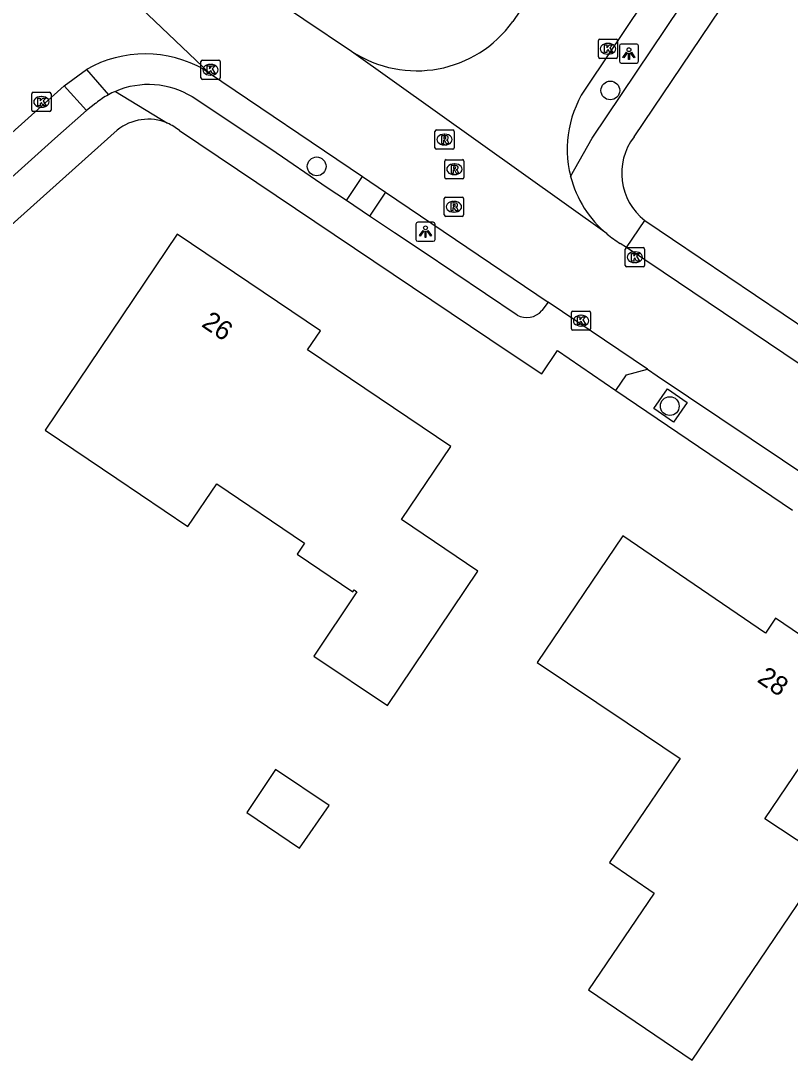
# Model space of a CAD drawing. Extents: x 163268 to 164360, y 381529 to 382285.
# Drawn here: x 163999 to 164039.1, y 381684.1 to 381738.3 of the extents above; entities that cross this region are included whole.
import ezdxf

# ---------------------------------------------------------------- set-up
doc = ezdxf.new("R2010")
doc.units = 0
for name, color, linetype in [('IMGEO_Boom', 7, 'Continuous'), ('IMGEO_Kolk', 7, 'Continuous'), ('IMGEO_Lichtpunt', 7, 'Continuous'), ('IMGEO_Pand', 7, 'Continuous'), ('IMGEO_Pand_nummerreeks', 7, 'Continuous'), ('IMGEO_Rijbaan_lokaal_open', 7, 'Continuous'), ('IMGEO_Rioolput', 7, 'Continuous'), ('IMGEO_Voetpad_halfverhard', 7, 'Continuous'), ('IMGEO_Voetpad_open', 7, 'Continuous')]:
    doc.layers.add(name, color=color, linetype=linetype)

msp = doc.modelspace()

# ---------------------------------------------------------------- linework, layer by layer
at = {"layer": 'IMGEO_Boom'}
for centre in [(164029.765, 381734.638), (164014.461, 381730.683), (164032.864, 381718.191)]:
    msp.add_circle(centre, 0.489, dxfattribs=at)
at = {"layer": 'IMGEO_Kolk'}
for p, q in [((164029.144, 381736.385), (164029.144, 381737.237)), ((164029.219, 381737.311), (164030.071, 381737.311)), ((164030.145, 381737.237), (164030.145, 381736.385)), ((164029.632, 381737.091), (164029.657, 381737.091)), ((164008.428, 381735.29), (164008.428, 381736.142)), ((164008.503, 381736.216), (164009.355, 381736.216)), ((164009.429, 381736.142), (164009.429, 381735.29)), ((164030.071, 381736.311), (164029.219, 381736.311)), ((164029.655, 381736.531), (164029.63, 381736.531)), ((164008.916, 381735.996), (164008.941, 381735.996)), ((164009.355, 381735.216), (164008.503, 381735.216)), ((164008.939, 381735.436), (164008.914, 381735.436)), ((163999.613, 381733.618), (163999.613, 381734.47)), ((163999.688, 381734.544), (164000.54, 381734.544)), ((164000.614, 381734.47), (164000.614, 381733.618)), ((164000.101, 381734.324), (164000.126, 381734.324)), ((164000.54, 381733.544), (163999.688, 381733.544)), ((164000.124, 381733.764), (164000.099, 381733.764)), ((164030.543, 381725.522), (164030.543, 381726.374)), ((164030.618, 381726.448), (164031.47, 381726.448)), ((164031.544, 381726.374), (164031.544, 381725.522)), ((164031.031, 381726.228), (164031.056, 381726.228)), ((164031.47, 381725.448), (164030.618, 381725.448)), ((164031.054, 381725.668), (164031.029, 381725.668)), ((164027.813, 381723.142), (164028.665, 381723.142)), ((164027.738, 381722.216), (164027.738, 381723.068)), ((164028.226, 381722.922), (164028.251, 381722.922)), ((164028.739, 381723.068), (164028.739, 381722.216)), ((164028.665, 381722.142), (164027.813, 381722.142)), ((164028.249, 381722.362), (164028.224, 381722.362))]:
    msp.add_line(p, q, dxfattribs=at)
for points in [[(164029.144, 381736.385), (164029.144, 381737.237)], [(164029.219, 381737.311), (164030.071, 381737.311)], [(164030.145, 381737.237), (164030.145, 381736.385)], [(164029.465, 381737.011), (164029.588, 381737.011), (164029.588, 381736.86), (164029.718, 381737.011), (164029.882, 381737.011), (164029.736, 381736.86), (164029.889, 381736.611), (164029.737, 381736.611), (164029.652, 381736.775), (164029.588, 381736.708), (164029.588, 381736.611), (164029.465, 381736.611), (164029.465, 381737.011)], [(164008.428, 381735.29), (164008.428, 381736.142)], [(164008.503, 381736.216), (164009.355, 381736.216)], [(164009.429, 381736.142), (164009.429, 381735.29)], [(164030.071, 381736.311), (164029.219, 381736.311)], [(164008.749, 381735.916), (164008.872, 381735.916), (164008.872, 381735.765), (164009.002, 381735.916), (164009.166, 381735.916), (164009.02, 381735.765), (164009.173, 381735.516), (164009.021, 381735.516), (164008.936, 381735.68), (164008.872, 381735.613), (164008.872, 381735.516), (164008.749, 381735.516), (164008.749, 381735.916)], [(164009.355, 381735.216), (164008.503, 381735.216)], [(163999.613, 381733.618), (163999.613, 381734.47)], [(163999.688, 381734.544), (164000.54, 381734.544)], [(164000.614, 381734.47), (164000.614, 381733.618)], [(163999.934, 381734.244), (164000.057, 381734.244), (164000.057, 381734.093), (164000.187, 381734.244), (164000.351, 381734.244), (164000.205, 381734.093), (164000.358, 381733.844), (164000.206, 381733.844), (164000.121, 381734.008), (164000.057, 381733.941), (164000.057, 381733.844), (163999.934, 381733.844), (163999.934, 381734.244)], [(164000.54, 381733.544), (163999.688, 381733.544)], [(164030.543, 381725.522), (164030.543, 381726.374)], [(164030.618, 381726.448), (164031.47, 381726.448)], [(164031.544, 381726.374), (164031.544, 381725.522)], [(164030.864, 381726.148), (164030.987, 381726.148), (164030.987, 381725.997), (164031.117, 381726.148), (164031.281, 381726.148), (164031.135, 381725.997), (164031.288, 381725.748), (164031.136, 381725.748), (164031.051, 381725.912), (164030.987, 381725.845), (164030.987, 381725.748), (164030.864, 381725.748), (164030.864, 381726.148)], [(164031.47, 381725.448), (164030.618, 381725.448)], [(164027.813, 381723.142), (164028.665, 381723.142)], [(164027.738, 381722.216), (164027.738, 381723.068)], [(164028.059, 381722.842), (164028.182, 381722.842), (164028.182, 381722.691), (164028.312, 381722.842), (164028.476, 381722.842), (164028.33, 381722.691), (164028.483, 381722.442), (164028.331, 381722.442), (164028.246, 381722.606), (164028.182, 381722.539), (164028.182, 381722.442), (164028.059, 381722.442), (164028.059, 381722.842)], [(164028.739, 381723.068), (164028.739, 381722.216)], [(164028.665, 381722.142), (164027.813, 381722.142)]]:
    msp.add_lwpolyline(points, dxfattribs=at)
for centre, start, end in [((164029.221, 381737.235), 91.552, 178.448), ((164029.221, 381737.235), 91.552, 178.448), ((164030.069, 381737.235), 1.552, 88.448), ((164030.069, 381737.235), 1.552, 88.448), ((164008.505, 381736.14), 91.552, 178.448), ((164008.505, 381736.14), 91.552, 178.448), ((164009.353, 381736.14), 1.552, 88.448), ((164009.353, 381736.14), 1.552, 88.448), ((164029.221, 381736.387), 181.552, 268.448), ((164029.221, 381736.387), 181.552, 268.448), ((164030.069, 381736.387), 271.552, 358.448), ((164030.069, 381736.387), 271.552, 358.448), ((164008.505, 381735.292), 181.552, 268.448), ((164008.505, 381735.292), 181.552, 268.448), ((164009.353, 381735.292), 271.552, 358.448), ((164009.353, 381735.292), 271.552, 358.448), ((163999.69, 381734.468), 91.552, 178.448), ((163999.69, 381734.468), 91.552, 178.448), ((164000.538, 381734.468), 1.552, 88.448), ((164000.538, 381734.468), 1.552, 88.448), ((163999.69, 381733.62), 181.552, 268.448), ((163999.69, 381733.62), 181.552, 268.448), ((164000.538, 381733.62), 271.552, 358.448), ((164000.538, 381733.62), 271.552, 358.448), ((164030.62, 381726.372), 91.552, 178.448), ((164030.62, 381726.372), 91.552, 178.448), ((164031.468, 381726.372), 1.552, 88.448), ((164031.468, 381726.372), 1.552, 88.448), ((164030.62, 381725.524), 181.552, 268.448), ((164030.62, 381725.524), 181.552, 268.448), ((164031.468, 381725.524), 271.552, 358.448), ((164031.468, 381725.524), 271.552, 358.448), ((164027.815, 381723.066), 91.552, 178.448), ((164027.815, 381723.066), 91.552, 178.448), ((164028.663, 381723.066), 1.552, 88.448), ((164028.663, 381723.066), 1.552, 88.448), ((164027.815, 381722.218), 181.552, 268.448), ((164027.815, 381722.218), 181.552, 268.448), ((164028.663, 381722.218), 271.552, 358.448), ((164028.663, 381722.218), 271.552, 358.448)]:
    msp.add_arc(centre, 0.0765, start, end, dxfattribs=at)
for centre, major_axis, ratio, start_param, end_param in [((164029.631, 381736.811), (-0.387, 0.002), 0.722429, 4.712389, 7.853982), ((164029.656, 381736.811), (-0.39, 0.002), 0.717154, 1.570796, 4.712389), ((164008.915, 381735.716), (-0.387, 0.002), 0.722429, 4.712389, 7.853982), ((164008.94, 381735.716), (-0.39, 0.002), 0.717154, 1.570796, 4.712389), ((164000.1, 381734.044), (-0.387, 0.002), 0.722429, 4.712389, 7.853982), ((164000.125, 381734.044), (-0.39, 0.002), 0.717154, 1.570796, 4.712389), ((164031.03, 381725.948), (-0.387, 0.002), 0.722429, 4.712389, 7.853982), ((164031.055, 381725.948), (-0.39, 0.002), 0.717154, 1.570796, 4.712389), ((164028.225, 381722.642), (-0.387, 0.002), 0.722429, 4.712389, 7.853982), ((164028.25, 381722.642), (-0.39, 0.002), 0.717154, 1.570796, 4.712389)]:
    msp.add_ellipse(centre, major_axis=major_axis, ratio=ratio, start_param=start_param, end_param=end_param, dxfattribs=at)
at = {"layer": 'IMGEO_Lichtpunt'}
for p, q in [((164030.237, 381736.963), (164030.237, 381736.156)), ((164030.237, 381736.963), (164030.237, 381736.156)), ((164031.139, 381737.058), (164030.331, 381737.058)), ((164031.139, 381737.058), (164030.331, 381737.058)), ((164031.233, 381736.156), (164031.233, 381736.963)), ((164031.233, 381736.156), (164031.233, 381736.963)), ((164030.331, 381736.062), (164031.139, 381736.062)), ((164030.331, 381736.062), (164031.139, 381736.062)), ((164019.632, 381727.68), (164019.632, 381726.873)), ((164019.632, 381727.68), (164019.632, 381726.873)), ((164020.534, 381727.775), (164019.726, 381727.775)), ((164020.534, 381727.775), (164019.726, 381727.775)), ((164020.628, 381726.873), (164020.628, 381727.68)), ((164020.628, 381726.873), (164020.628, 381727.68)), ((164019.726, 381726.779), (164020.534, 381726.779)), ((164019.726, 381726.779), (164020.534, 381726.779))]:
    msp.add_line(p, q, dxfattribs=at)
for points in [[(164030.611, 381736.627), (164030.65, 381736.599), (164030.462, 381736.337), (164030.424, 381736.364), (164030.611, 381736.627)], [(164030.823, 381736.599), (164030.861, 381736.626), (164031.048, 381736.364), (164031.009, 381736.336), (164030.823, 381736.599)], [(164030.713, 381736.579), (164030.76, 381736.579), (164030.76, 381736.257), (164030.713, 381736.257), (164030.713, 381736.579)], [(164020.006, 381727.344), (164020.045, 381727.316), (164019.857, 381727.054), (164019.819, 381727.081), (164020.006, 381727.344)], [(164020.108, 381727.296), (164020.155, 381727.296), (164020.155, 381726.974), (164020.108, 381726.974), (164020.108, 381727.296)], [(164020.218, 381727.316), (164020.256, 381727.343), (164020.443, 381727.081), (164020.404, 381727.053), (164020.218, 381727.316)]]:
    msp.add_lwpolyline(points, dxfattribs=at)
for centre in [(164030.736, 381736.761), (164020.131, 381727.478)]:
    msp.add_circle(centre, 0.0994, dxfattribs=at)
for centre, start, end in [((164030.331, 381736.963), 90, 180), ((164030.331, 381736.963), 90, 180), ((164031.139, 381736.963), 0, 90), ((164031.139, 381736.963), 0, 90), ((164030.331, 381736.156), 180, 270), ((164030.331, 381736.156), 180, 270), ((164031.139, 381736.156), 270, 0), ((164031.139, 381736.156), 270, 360), ((164019.726, 381727.68), 90, 180), ((164019.726, 381727.68), 90, 180), ((164020.534, 381727.68), 0, 90), ((164020.534, 381727.68), 0, 90), ((164019.726, 381726.873), 180, 270), ((164019.726, 381726.873), 180, 270), ((164020.534, 381726.873), 270, 0), ((164020.534, 381726.873), 270, 360)]:
    msp.add_arc(centre, 0.0946, start, end, dxfattribs=at)
at = {"layer": 'IMGEO_Pand'}
for points in [[(164007.752, 381711.915), (164009.251, 381714.137), (164013.827, 381711.05), (164013.436, 381710.47), (164016.338, 381708.513), (164016.411, 381708.622), (164016.56, 381708.521), (164014.306, 381705.169), (164018.147, 381702.585), (164022.863, 381709.597), (164018.88, 381712.276), (164021.456, 381716.087), (164013.975, 381721.119), (164014.659, 381722.117), (164007.188, 381727.15), (164000.307, 381716.936), (164004.047, 381714.414), (164007.752, 381711.915)], [(164029.715, 381694.406), (164032.057, 381692.817), (164028.631, 381687.769), (164034.026, 381684.108), (164041.088, 381694.53), (164037.818, 381696.691), (164042.34, 381703.354), (164040.901, 381704.335), (164041.406, 381705.079), (164038.367, 381707.142), (164037.85, 381706.364), (164030.414, 381711.426), (164025.947, 381704.831), (164030.644, 381701.682), (164033.399, 381699.834), (164029.715, 381694.406)], [(164010.815, 381697.015), (164013.567, 381695.164), (164015.103, 381697.377), (164012.318, 381699.25), (164010.815, 381697.015)]]:
    msp.add_lwpolyline(points, dxfattribs=at)
at = {"layer": 'IMGEO_Rijbaan_lokaal_open'}
for points in [[(164036.279, 381746.382), (164028.59, 381734.921)], [(164016.284, 381736.676), (164011.307, 381740.025), (164010.525, 381740.64), (164009.357, 381741.672), (164005.983, 381745.357)], [(163999.252, 381744.71), (164008.883, 381735.535)], [(164026.219, 381740.506), (164024.685, 381738.234)], [(164029.593, 381727.159), (164016.284, 381736.676)], [(164001.298, 381734.874), (164002.467, 381735.733)], [(164008.6, 381735.726), (164008.883, 381735.535)], [(164008.883, 381735.535), (164016.853, 381730.156)], [(163976.894, 381712.972), (164001.298, 381734.874)], [(164016.853, 381730.156), (164018.052, 381729.344)], [(164018.052, 381729.344), (164026.521, 381723.615)], [(164030.603, 381726.452), (164030.282, 381726.667)], [(164062.367, 381705.06), (164032.514, 381725.171), (164030.603, 381726.452)], [(164031.695, 381720.116), (164026.521, 381723.615)], [(164031.695, 381720.116), (164032.207, 381719.769), (164040.374, 381714.295)]]:
    msp.add_lwpolyline(points, dxfattribs=at)
for centre, radius, start, end in [((164019.672, 381741.837), 6.174, 236.7183, 324.2944), ((164005.527, 381730.349), 6.193, 60.2544, 119.6148), ((164033.274, 381731.58), 5.753, 144.499, 194.269), ((164033.272, 381731.58), 5.752, 194.2733, 230.2335), ((164033.167, 381731.435), 5.573, 230.1139, 238.8264)]:
    msp.add_arc(centre, radius, start, end, dxfattribs=at)
at = {"layer": 'IMGEO_Rioolput'}
for p, q in [((164020.624, 381731.655), (164020.624, 381732.507)), ((164020.699, 381732.581), (164021.551, 381732.581)), ((164021.112, 381732.361), (164021.137, 381732.361)), ((164021.625, 381732.507), (164021.625, 381731.655)), ((164021.135, 381731.801), (164021.11, 381731.801)), ((164021.551, 381731.581), (164020.699, 381731.581)), ((164021.137, 381730.106), (164021.137, 381730.958)), ((164021.212, 381731.032), (164022.064, 381731.032)), ((164021.625, 381730.812), (164021.65, 381730.812)), ((164022.138, 381730.958), (164022.138, 381730.106)), ((164021.648, 381730.252), (164021.623, 381730.252)), ((164022.064, 381730.032), (164021.212, 381730.032)), ((164021.187, 381729.076), (164022.039, 381729.076)), ((164021.112, 381728.15), (164021.112, 381729.002)), ((164021.6, 381728.856), (164021.625, 381728.856)), ((164022.113, 381729.002), (164022.113, 381728.15)), ((164022.039, 381728.076), (164021.187, 381728.076)), ((164021.623, 381728.296), (164021.598, 381728.296))]:
    msp.add_line(p, q, dxfattribs=at)
for points in [[(164020.624, 381731.655), (164020.624, 381732.507)], [(164020.699, 381732.581), (164021.551, 381732.581)], [(164021.625, 381732.507), (164021.625, 381731.655)], [(164021.213, 381732.279), (164020.961, 381732.281), (164020.961, 381731.881)], [(164020.961, 381731.881), (164021.085, 381731.881), (164021.085, 381732.043), (164021.096, 381732.043)], [(164021.139, 381732.2), (164021.085, 381732.2), (164021.085, 381732.119)], [(164021.085, 381732.119), (164021.137, 381732.119)], [(164021.143, 381732.014), (164021.214, 381731.881), (164021.354, 381731.881), (164021.289, 381732.007)], [(164021.551, 381731.581), (164020.699, 381731.581)], [(164021.137, 381730.106), (164021.137, 381730.958)], [(164021.212, 381731.032), (164022.064, 381731.032)], [(164021.726, 381730.73), (164021.474, 381730.732), (164021.474, 381730.332)], [(164022.138, 381730.958), (164022.138, 381730.106)], [(164021.474, 381730.332), (164021.598, 381730.332), (164021.598, 381730.494), (164021.609, 381730.494)], [(164021.652, 381730.651), (164021.598, 381730.651), (164021.598, 381730.57)], [(164021.598, 381730.57), (164021.65, 381730.57)], [(164021.656, 381730.465), (164021.727, 381730.332), (164021.867, 381730.332), (164021.802, 381730.458)], [(164022.064, 381730.032), (164021.212, 381730.032)], [(164021.187, 381729.076), (164022.039, 381729.076)], [(164021.112, 381728.15), (164021.112, 381729.002)], [(164021.701, 381728.774), (164021.449, 381728.776), (164021.449, 381728.376)], [(164021.449, 381728.376), (164021.573, 381728.376), (164021.573, 381728.538), (164021.584, 381728.538)], [(164021.627, 381728.695), (164021.573, 381728.695), (164021.573, 381728.614)], [(164021.573, 381728.614), (164021.625, 381728.614)], [(164021.631, 381728.509), (164021.702, 381728.376), (164021.842, 381728.376), (164021.777, 381728.502)], [(164022.113, 381729.002), (164022.113, 381728.15)], [(164022.039, 381728.076), (164021.187, 381728.076)]]:
    msp.add_lwpolyline(points, dxfattribs=at)
for centre, radius, start, end in [((164020.701, 381732.505), 0.0765, 91.552, 178.448), ((164020.701, 381732.505), 0.0765, 91.552, 178.448), ((164021.549, 381732.505), 0.0765, 1.552, 88.448), ((164021.549, 381732.505), 0.0765, 1.552, 88.448), ((164021.095, 381731.99), 0.0533, 26.0293, 88.6989), ((164021.121, 381732.308), 0.19, 274.7715, 282.9687), ((164021.145, 381732.104), 0.0964, 77.0061, 93.1865), ((164021.159, 381732.161), 0.0378, 276.6634, 79.6772), ((164021.212, 381732.169), 0.109, 350.3612, 89.416), ((164021.21, 381732.169), 0.112, 277.5842, 350.9817), ((164021.194, 381731.954), 0.108, 29.5134, 73.7905), ((164020.701, 381731.657), 0.0765, 181.552, 268.448), ((164020.701, 381731.657), 0.0765, 181.552, 268.448), ((164021.549, 381731.657), 0.0765, 271.552, 358.448), ((164021.549, 381731.657), 0.0765, 271.552, 358.448), ((164021.214, 381730.956), 0.0765, 91.552, 178.448), ((164021.214, 381730.956), 0.0765, 91.552, 178.448), ((164021.725, 381730.62), 0.109, 350.3612, 89.416), ((164022.062, 381730.956), 0.0765, 1.552, 88.448), ((164022.062, 381730.956), 0.0765, 1.552, 88.448), ((164021.608, 381730.441), 0.0533, 26.0293, 88.6989), ((164021.634, 381730.759), 0.19, 274.7715, 282.9687), ((164021.658, 381730.555), 0.0964, 77.0061, 93.1865), ((164021.672, 381730.612), 0.0378, 276.6634, 79.6772), ((164021.723, 381730.62), 0.112, 277.5842, 350.9817), ((164021.707, 381730.405), 0.108, 29.5134, 73.7905), ((164021.214, 381730.108), 0.0765, 181.552, 268.448), ((164021.214, 381730.108), 0.0765, 181.552, 268.448), ((164022.062, 381730.108), 0.0765, 271.552, 358.448), ((164022.062, 381730.108), 0.0765, 271.552, 358.448), ((164021.189, 381729), 0.0765, 91.552, 178.448), ((164021.189, 381729), 0.0765, 91.552, 178.448), ((164022.037, 381729), 0.0765, 1.552, 88.448), ((164022.037, 381729), 0.0765, 1.552, 88.448), ((164021.583, 381728.485), 0.0533, 26.0293, 88.6989), ((164021.609, 381728.803), 0.19, 274.7715, 282.9687), ((164021.633, 381728.599), 0.0964, 77.0061, 93.1865), ((164021.647, 381728.656), 0.0378, 276.6634, 79.6772), ((164021.7, 381728.664), 0.109, 350.3612, 89.416), ((164021.698, 381728.664), 0.112, 277.5842, 350.9817), ((164021.682, 381728.449), 0.108, 29.5134, 73.7905), ((164021.189, 381728.152), 0.0765, 181.552, 268.448), ((164021.189, 381728.152), 0.0765, 181.552, 268.448), ((164022.037, 381728.152), 0.0765, 271.552, 358.448), ((164022.037, 381728.152), 0.0765, 271.552, 358.448)]:
    msp.add_arc(centre, radius, start, end, dxfattribs=at)
for centre, major_axis, ratio, start_param, end_param in [((164021.111, 381732.081), (-0.387, 0.002), 0.722429, 4.712389, 7.853982), ((164021.136, 381732.081), (-0.39, 0.002), 0.717154, 1.570796, 4.712389), ((164021.624, 381730.532), (-0.387, 0.002), 0.722429, 4.712389, 7.853982), ((164021.649, 381730.532), (-0.39, 0.002), 0.717154, 1.570796, 4.712389), ((164021.599, 381728.576), (-0.387, 0.002), 0.722429, 4.712389, 7.853982), ((164021.624, 381728.576), (-0.39, 0.002), 0.717154, 1.570796, 4.712389)]:
    msp.add_ellipse(centre, major_axis=major_axis, ratio=ratio, start_param=start_param, end_param=end_param, dxfattribs=at)
at = {"layer": 'IMGEO_Voetpad_halfverhard'}
for points in [[(164031.559, 381727.86), (164063.287, 381706.457)], [(164030.048, 381719.001), (164039.261, 381712.764)], [(164033.063, 381717.354), (164032.037, 381718.069), (164032.752, 381719.094), (164033.777, 381718.379), (164033.063, 381717.354)]]:
    msp.add_lwpolyline(points, dxfattribs=at)
at = {"layer": 'IMGEO_Voetpad_open'}
for points in [[(164053.884, 381766.179), (164030.999, 381732.214)], [(164027.698, 381730.162), (164028.827, 381732.158), (164037.287, 381744.763), (164038.014, 381745.825)], [(164002.467, 381735.733), (164003.604, 381734.413)], [(164001.298, 381734.874), (164002.462, 381733.6)], [(164003.973, 381734.592), (164006.68, 381732.932)], [(164002.959, 381733.983), (164002.462, 381733.6)], [(164016.017, 381728.905), (164015.016, 381729.571), (164012.072, 381731.578), (164007.98, 381734.302)], [(164002.462, 381733.6), (164000.815, 381732.134), (163980.105, 381713.523), (163978.377, 381711.96), (163976.894, 381712.972)], [(163952.896, 381686.744), (164004.063, 381732.568)], [(164007.31, 381732.546), (164024.486, 381721.003), (164026.19, 381719.875), (164027.004, 381721.09), (164030.048, 381719.001)], [(164016.017, 381728.905), (164016.853, 381730.156)], [(164018.052, 381729.344), (164017.215, 381728.084)], [(164017.215, 381728.084), (164016.017, 381728.905)], [(164024.908, 381722.93), (164019.962, 381726.271), (164018.522, 381727.216), (164017.215, 381728.084)], [(164030.603, 381726.452), (164031.559, 381727.86)], [(164026.521, 381723.615), (164026.199, 381723.166)], [(164030.048, 381719.001), (164030.601, 381719.82), (164031.695, 381720.116)]]:
    msp.add_lwpolyline(points, dxfattribs=at)
for centre, radius, start, end in [((164005.738, 381730.483), 4.472, 113.2499, 118.5057), ((164005.697, 381730.578), 4.368, 58.482, 113.239), ((164005.74, 381730.511), 4.448, 118.6914, 128.6887), ((164005.673, 381730.585), 2.554, 66.77, 129.067), ((164005.678, 381730.59), 2.548, 50.1669, 66.8416), ((164033.469, 381730.319), 3.113, 142.4944, 232.1636), ((164025.405, 381723.861), 1.055, 241.9154, 318.8036)]:
    msp.add_arc(centre, radius, start, end, dxfattribs=at)

# ---------------------------------------------------------------- texts
at = {"layer": 'IMGEO_Pand_nummerreeks'}
for s, rotation, p in [('26', 326.0311, (164008.408, 381722.374)), ('28', 325.8391, (164037.366, 381703.857))]:
    msp.add_text(s, height=1, rotation=rotation, dxfattribs=at).set_placement(p)

doc.saveas('drawing.dxf')
